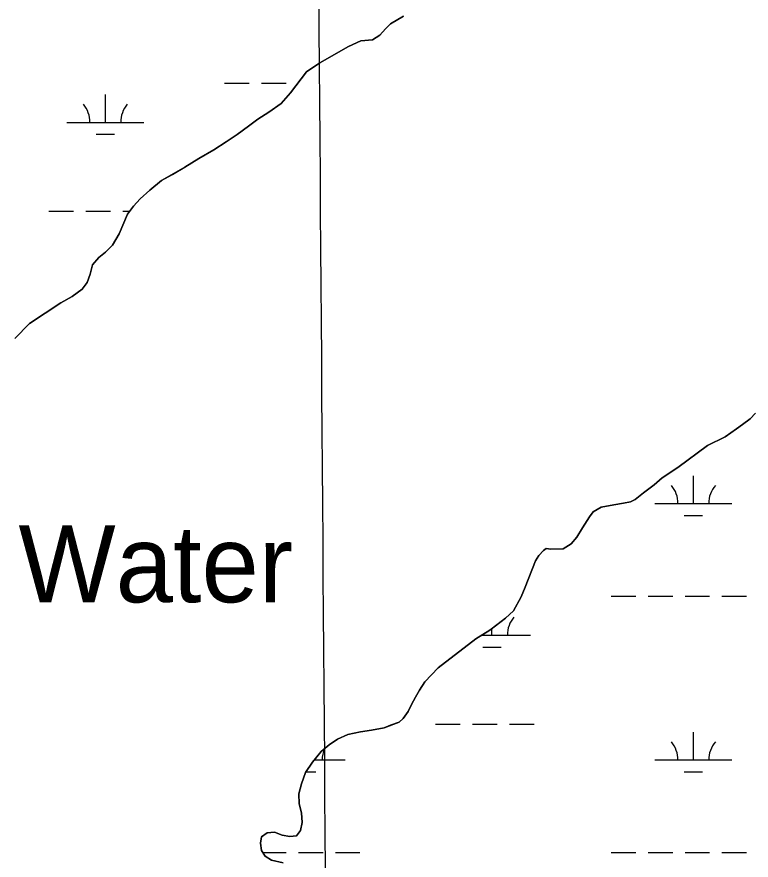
# Model space of a CAD drawing. Extents: x 3535183 to 3573198, y 534952 to 560562.
# Drawn here: x 3549433 to 3550386, y 553131 to 554225 of the extents above; entities that cross this region are included whole.
import ezdxf

# ---------------------------------------------------------------- set-up
doc = ezdxf.new("R2010")
doc.units = 0
for name, color, linetype in [('V-GRID-MAJR', 7, 'Continuous'), ('V-RIVR-IDEN', 7, 'Continuous'), ('V-SITE-VEGE', 7, 'Continuous'), ('V-TOPO-SHOR', 7, 'Continuous'), ('V-WETL-SWMP', 7, 'Continuous')]:
    doc.layers.add(name, color=color, linetype=linetype)

msp = doc.modelspace()

# ---------------------------------------------------------------- linework, layer by layer
at = {"layer": 'V-GRID-MAJR'}
msp.add_spline([(3549927.915, 540432.497), (3549882.9790000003, 546490.277), (3549838.02, 552551.1410000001), (3549793.06, 558612.0210000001), (3549793.037, 558615.089)], degree=3, dxfattribs=at)
at = {"layer": 'V-SITE-VEGE'}
for p, q in [((3549935.197, 554225.7490000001), (3549918.416, 554215.656)), ((3549918.416, 554215.656), (3549911.625, 554209.252)), ((3549911.625, 554209.252), (3549904.387, 554201.03)), ((3549879.861, 554193.6240000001), (3549863.522, 554186.2660000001)), ((3549894.866, 554195.0680000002), (3549879.861, 554193.6240000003)), ((3549904.387, 554201.03), (3549894.866, 554195.0680000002)), ((3549863.522, 554186.2660000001), (3549826.324, 554165.153)), ((3549826.324, 554165.153), (3549809.096, 554153.692)), ((3549809.096, 554153.692), (3549788.307, 554126.294)), ((3549788.307, 554126.294), (3549776.094, 554112.587)), ((3549776.094, 554112.587), (3549760.231, 554101.132)), ((3549760.231, 554101.132), (3549746.173, 554091.963)), ((3549733.936, 554082.805), (3549718.978, 554072.2660000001)), ((3549746.173, 554091.963), (3549733.936, 554082.805)), ((3549718.978, 554072.2660000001), (3549704.924, 554062.642)), ((3549704.924, 554062.642), (3549689.057, 554052.099)), ((3549689.057, 554052.099), (3549669.549, 554041.0849999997)), ((3549669.549, 554041.085), (3549651.41, 554029.62)), ((3549651.41, 554029.62), (3549621.018, 554012.6340000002)), ((3549621.018, 554012.6340000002), (3549605.615, 553999.8200000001)), ((3549605.615, 553999.8200000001), (3549593.3880000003, 553988.84)), ((3549593.3880000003, 553988.84), (3549584.793, 553979.2440000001)), ((3549584.793, 553979.2440000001), (3549576.6580000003, 553968.741)), ((3549576.6580000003, 553968.741), (3549565.867, 553943.211)), ((3549565.867, 553943.211), (3549557.298, 553928.611)), ((3549548.2460000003, 553919.469), (3549539.637, 553912.602)), ((3549557.298, 553928.611), (3549548.2460000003, 553919.469)), ((3549539.637, 553912.602), (3549531.498, 553903.007)), ((3549531.498, 553903.007), (3549528.373, 553891.1630000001)), ((3549528.373, 553891.1630000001), (3549524.3340000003, 553880.225)), ((3549524.3340000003, 553880.225), (3549518.008, 553871.549)), ((3549518.008, 553871.549), (3549504.864, 553861.932)), ((3549490.349, 553853.6680000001), (3549449.541, 553827.079)), ((3549504.864, 553861.932), (3549490.349, 553853.6680000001)), ((3549449.541, 553827.079), (3549430.5330000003, 553807.422)), ((3550385.002, 553703.501), (3550392.2430000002, 553710.816)), ((3550375.0300000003, 553696.1730000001), (3550385.002, 553703.501)), ((3550352.8170000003, 553680.139), (3550367.325, 553690.22)), ((3550367.325, 553690.22), (3550375.0300000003, 553696.1730000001)), ((3550329.679, 553668.6500000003), (3550352.8170000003, 553680.1390000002)), ((3550291.1520000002, 553640.252), (3550329.679, 553668.6500000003)), ((3550270.75, 553626.957), (3550291.1520000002, 553640.252)), ((3550260.332, 553617.806), (3550270.75, 553626.957)), ((3550246.737, 553607.276), (3550260.332, 553617.806)), ((3550235.864, 553598.578), (3550246.737, 553607.276)), ((3550191.789, 553588.803), (3550208.149, 553591.6140000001)), ((3550208.149, 553591.6140000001), (3550220.875, 553593.951)), ((3550220.875, 553593.951), (3550229.964, 553595.819)), ((3550229.964, 553595.819), (3550235.864, 553598.5779999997)), ((3550176.384, 553575.986), (3550181.355, 553582.8369999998)), ((3550181.355, 553582.837), (3550191.789, 553588.8030000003)), ((3550167.357, 553561.839), (3550176.384, 553575.986)), ((3550160.1380000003, 553549.977), (3550167.357, 553561.839)), ((3550152.904, 553541.295), (3550160.1380000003, 553549.977)), ((3550142.474, 553534.875), (3550152.904, 553541.295)), ((3550106.613, 553519.228), (3550110.674, 553526.0700000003)), ((3550110.674, 553526.0700000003), (3550117.011, 553532.474)), ((3550117.011, 553532.474), (3550120.181, 553535.219)), ((3550120.181, 553535.219), (3550126.554, 553534.34)), ((3550126.554, 553534.34), (3550142.474, 553534.875)), ((3550093.139, 553485.041), (3550106.613, 553519.228)), ((3550087.745, 553472.278), (3550093.139, 553485.041)), ((3550077.828, 553454.03), (3550087.745, 553472.278)), ((3550067.41, 553444.879), (3550077.828, 553454.03)), ((3550047.018, 553429.31), (3550067.41, 553444.879)), ((3550028.879, 553417.846), (3550047.018, 553429.31)), ((3549979.938, 553380.2980000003), (3550028.879, 553417.8460000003)), ((3549962.7430000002, 553362.015), (3549979.938, 553380.2980000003)), ((3549955.972, 553351.517), (3549962.7430000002, 553362.015)), ((3549950.56, 553342.3910000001), (3549955.972, 553351.517)), ((3549945.603, 553332.8150000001), (3549950.56, 553342.3910000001)), ((3549941.102, 553323.6930000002), (3549945.603, 553332.8150000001)), ((3549934.778, 553314.563), (3549941.102, 553323.6930000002)), ((3549909.819, 553302.611), (3549929.342, 553309.988)), ((3549929.342, 553309.988), (3549934.778, 553314.563)), ((3549863.008, 553293.729), (3549879.365, 553297.452)), ((3549879.365, 553297.452), (3549893.457, 553299.344)), ((3549893.457, 553299.344), (3549909.819, 553302.611)), ((3549838.509, 553280.417), (3549849.39, 553287.7490000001)), ((3549849.39, 553287.7490000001), (3549863.008, 553293.729)), ((3549828.089, 553271.721), (3549838.509, 553280.417)), ((3549816.786, 553258.0160000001), (3549828.089, 553271.721)), ((3549807.757, 553244.323), (3549816.786, 553258.0160000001)), ((3549802.825, 553229.741), (3549807.757, 553244.323)), ((3549799.251, 553216.986), (3549802.825, 553229.741)), ((3549799.771, 553203.797), (3549799.251, 553216.986)), ((3549802.561, 553191.98), (3549799.771, 553203.797)), ((3549803.534, 553179.704), (3549802.561, 553191.98)), ((3549801.312, 553169.231), (3549803.534, 553179.704)), ((3549750.857, 553161.2440000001), (3549758.109, 553166.2840000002)), ((3549758.109, 553166.284), (3549767.659, 553167.242)), ((3549767.659, 553167.242), (3549777.686, 553163.197)), ((3549796.341, 553162.382), (3549801.312, 553169.231)), ((3549749.534, 553153.05), (3549750.857, 553161.2440000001)), ((3549750.9450000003, 553143.504), (3549749.534, 553153.05)), ((3549777.686, 553163.197), (3549787.703, 553161.4299999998)), ((3549787.703, 553161.43), (3549796.341, 553162.382)), ((3549755.5330000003, 553135.791), (3549750.9450000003, 553143.504)), ((3549763.747, 553130.829), (3549755.5330000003, 553135.7910000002)), ((3549778.7770000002, 553127.265), (3549763.747, 553130.8289999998))]:
    msp.add_line(p, q, dxfattribs=at)
at = {"layer": 'V-TOPO-SHOR'}
for points in [[(3549863.522, 554186.2660000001), (3549879.861, 554193.626), (3549894.864, 554195.068), (3549904.387, 554201.03), (3549911.625, 554209.252), (3549918.416, 554215.656), (3549935.197, 554225.7490000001)], [(3549746.173, 554091.963), (3549760.231, 554101.132), (3549776.094, 554112.587), (3549788.307, 554126.294), (3549809.096, 554153.692), (3549826.324, 554165.153), (3549863.522, 554186.2660000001)], [(3549430.5330000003, 553807.422), (3549449.541, 553827.079), (3549490.349, 553853.6680000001), (3549504.864, 553861.93), (3549518.008, 553871.549), (3549524.3340000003, 553880.225), (3549528.373, 553891.1630000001), (3549531.498, 553903.007), (3549539.637, 553912.602), (3549548.2460000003, 553919.469), (3549557.298, 553928.611), (3549565.867, 553943.211), (3549576.6580000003, 553968.741), (3549584.793, 553979.246), (3549593.3880000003, 553988.84), (3549605.615, 553999.8200000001), (3549621.018, 554012.634), (3549635.082, 554020.439), (3549651.41, 554029.62), (3549669.549, 554041.085), (3549689.057, 554052.099), (3549704.924, 554062.642), (3549718.978, 554072.2660000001), (3549733.936, 554082.805), (3549746.173, 554091.963)], [(3550392.2430000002, 553710.816), (3550385.002, 553703.501), (3550375.0300000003, 553696.1730000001), (3550367.325, 553690.22), (3550352.819, 553680.139), (3550329.677, 553668.65), (3550291.1520000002, 553640.252), (3550270.75, 553626.957), (3550260.332, 553617.806), (3550246.737, 553607.276), (3550235.864, 553598.578), (3550229.964, 553595.819), (3550220.875, 553593.951), (3550208.149, 553591.6140000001), (3550191.787, 553588.803), (3550181.355, 553582.837), (3550176.384, 553575.986), (3550167.357, 553561.839), (3550160.1380000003, 553549.977), (3550152.904, 553541.295), (3550142.474, 553534.875), (3550126.554, 553534.34)], [(3550126.554, 553534.34), (3550120.181, 553535.2170000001), (3550117.011, 553532.4720000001), (3550110.674, 553526.0700000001), (3550106.613, 553519.228), (3550093.139, 553485.041), (3550087.745, 553472.278)], [(3550087.745, 553472.278), (3550077.828, 553454.03), (3550067.41, 553444.879), (3550057.895, 553437.554), (3550047.018, 553429.31), (3550028.879, 553417.846), (3549979.938, 553380.2980000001), (3549962.7430000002, 553362.015), (3549955.972, 553351.517), (3549950.56, 553342.3910000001), (3549945.603, 553332.8150000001), (3549941.102, 553323.693), (3549934.778, 553314.563), (3549929.342, 553309.988), (3549918.4450000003, 553305.839), (3549909.819, 553302.611), (3549893.457, 553299.344), (3549879.365, 553297.452), (3549863.008, 553293.731), (3549849.39, 553287.7490000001), (3549838.509, 553280.417), (3549828.089, 553271.721), (3549816.786, 553258.0160000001), (3549807.757, 553244.323), (3549802.825, 553229.741), (3549799.251, 553216.986), (3549799.771, 553203.797), (3549802.561, 553191.982), (3549803.534, 553179.704), (3549801.312, 553169.231), (3549796.341, 553162.382), (3549787.703, 553161.43), (3549777.686, 553163.197), (3549767.659, 553167.242), (3549758.109, 553166.284), (3549750.857, 553161.2440000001), (3549749.534, 553153.05), (3549750.9450000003, 553143.504), (3549755.5330000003, 553135.791), (3549763.747, 553130.829), (3549778.7770000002, 553127.265)]]:
    msp.add_lwpolyline(points, dxfattribs=at)
at = {"layer": 'V-WETL-SWMP'}
for p, q in [((3549935.1961493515, 554225.7487495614), (3549918.415183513, 554215.6557541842)), ((3549918.415183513, 554215.6557541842), (3549911.6231979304, 554209.2527561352)), ((3549911.6231979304, 554209.2527561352), (3549904.386213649, 554201.0287582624)), ((3549879.858261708, 554193.6267647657), (3549863.5192943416, 554186.2657691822)), ((3549894.863233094, 554195.0667608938), (3549879.858261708, 554193.6267647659)), ((3549904.386213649, 554201.0287582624), (3549894.863233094, 554195.0667608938)), ((3549863.5192943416, 554186.2657691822), (3549826.3223697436, 554165.1527793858)), ((3549826.3223697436, 554165.1527793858), (3549809.093405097, 554153.6927841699)), ((3549809.093405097, 554153.6927841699), (3549788.30545121, 554126.2937904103)), ((3549702.6327511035, 554138.6954374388), (3549734.6327209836, 554138.6954374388)), ((3549750.6327059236, 554138.6954374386), (3549782.6326758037, 554138.6954374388)), ((3549548.0409095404, 554087.9534383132), (3549548.0409003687, 554123.9534376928)), ((3549788.30545121, 554126.2937904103), (3549776.0924776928, 554112.585793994)), ((3549776.0924776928, 554112.585793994), (3549760.2285104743, 554101.1327984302)), ((3549760.2285104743, 554101.1327984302), (3549746.1725392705, 554091.9638023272)), ((3549498.040956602, 554087.9534383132), (3549598.0408624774, 554087.9534383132)), ((3549733.93556464, 554082.8038057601), (3549718.976595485, 554072.2658099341)), ((3549746.1725392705, 554091.9638023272), (3549733.93556464, 554082.8038057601)), ((3549536.0409247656, 554072.5224385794), (3549560.040902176, 554072.5224385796)), ((3549718.976595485, 554072.2658099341), (3549704.9226243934, 554062.6418138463)), ((3549704.9226243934, 554062.6418138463), (3549689.0546569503, 554052.0998182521)), ((3549689.0546569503, 554052.0998182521), (3549669.548696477, 554041.0838236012)), ((3549669.548696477, 554041.083823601), (3549651.409733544, 554029.6198286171)), ((3549651.409733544, 554029.6198286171), (3549621.016795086, 554012.6348369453)), ((3549621.016795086, 554012.6348369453), (3549605.6138273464, 553999.819841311)), ((3549605.6138273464, 553999.819841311), (3549593.386853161, 553988.8408448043)), ((3549593.386853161, 553988.8408448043), (3549584.791871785, 553979.2448473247)), ((3549584.791871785, 553979.2448473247), (3549576.6568897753, 553968.7408497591)), ((3549474.6330080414, 553972.5214403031), (3549506.6329779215, 553972.5214403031)), ((3549522.632962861, 553972.5214403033), (3549554.632932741, 553972.5214403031)), ((3549576.6568897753, 553968.7408497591), (3549565.8669165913, 553943.2108533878)), ((3549570.6329176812, 553972.5214403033), (3549579.5848261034, 553972.5214403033)), ((3549565.8669165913, 553943.2108533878), (3549557.2969364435, 553928.6108560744)), ((3549548.244955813, 553919.4678586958), (3549539.635973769, 553912.6008611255)), ((3549557.2969364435, 553928.6108560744), (3549548.244955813, 553919.4678586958)), ((3549539.635973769, 553912.6008611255), (3549531.4959915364, 553903.0068635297)), ((3549531.4959915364, 553903.0068635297), (3549528.372000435, 553891.162864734)), ((3549528.372000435, 553891.162864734), (3549524.332010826, 553880.2248661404)), ((3549524.332010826, 553880.2248661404), (3549518.0070249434, 553871.5498680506)), ((3549518.0070249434, 553871.5498680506), (3549504.8630521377, 553861.9308717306)), ((3549490.348081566, 553853.6688757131), (3549449.5401651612, 553827.0788870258)), ((3549504.8630521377, 553861.9308717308), (3549490.348081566, 553853.6688757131)), ((3549449.5401651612, 553827.0788870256), (3549430.533205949, 553807.4228925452)), ((3550384.99843564, 553703.5006529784), (3550392.240420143, 553710.8156508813)), ((3550375.027456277, 553696.172655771), (3550384.99843564, 553703.5006529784)), ((3550352.817502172, 553680.1386619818), (3550367.3234722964, 553690.2196579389)), ((3550367.3234722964, 553690.2196579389), (3550375.027456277, 553696.1726557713)), ((3550329.6745486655, 553668.6496682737), (3550352.817502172, 553680.1386619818)), ((3550291.1506284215, 553640.2516790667), (3550329.6745486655, 553668.6496682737)), ((3550270.7466702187, 553626.9566847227), (3550291.1506284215, 553640.2516790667)), ((3550260.32969216, 553617.8056876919), (3550270.7466702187, 553626.9566847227)), ((3550311.384317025, 553593.4164468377), (3550311.3843078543, 553629.4164462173)), ((3550246.7357204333, 553607.274691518), (3550260.32969216, 553617.8056876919)), ((3550235.8617431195, 553598.576694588), (3550246.7357204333, 553607.274691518)), ((3550191.7848285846, 553588.8017061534), (3550208.1467970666, 553591.6137018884)), ((3550208.1467970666, 553591.6137018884), (3550220.8727725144, 553593.951698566)), ((3550220.8727725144, 553593.951698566), (3550229.9617549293, 553595.8176961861)), ((3550229.9617549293, 553595.8176961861), (3550235.8617431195, 553598.576694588)), ((3550261.384364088, 553593.4164468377), (3550361.3842699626, 553593.4164468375)), ((3550176.3818608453, 553575.9867105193), (3550181.3518497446, 553582.835709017)), ((3550181.3518497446, 553582.835709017), (3550191.7848285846, 553588.8017061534)), ((3550167.354881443, 553561.8387133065), (3550176.3818608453, 553575.9867105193)), ((3550299.3843322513, 553577.9854471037), (3550323.384309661, 553577.985447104)), ((3550160.1358980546, 553549.9757155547), (3550167.354881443, 553561.8387133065)), ((3550152.9009138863, 553541.2957176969), (3550160.1358980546, 553549.9757155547)), ((3550142.470935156, 553534.8747205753), (3550152.9009138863, 553541.2957176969)), ((3550106.612006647, 553519.2267302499), (3550110.6719972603, 553526.0707289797)), ((3550110.6719972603, 553526.0707289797), (3550117.0079837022, 553532.471727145)), ((3550117.0079837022, 553532.471727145), (3550120.1789770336, 553535.2167262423)), ((3550120.1789770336, 553535.2167262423), (3550126.5519652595, 553534.3397246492)), ((3550126.5519652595, 553534.3397246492), (3550142.470935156, 553534.8747205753)), ((3550093.137040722, 553485.0407348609), (3550106.612006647, 553519.2267302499)), ((3550087.74205413, 553472.2767366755), (3550093.137040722, 553485.0407348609)), ((3550077.826077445, 553454.0297398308), (3550087.74205413, 553472.2767366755)), ((3550204.5404481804, 553473.3454489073), (3550236.5404180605, 553473.3454489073)), ((3550252.540403, 553473.3454489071), (3550284.54037288, 553473.3454489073)), ((3550300.54035782, 553473.3454489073), (3550332.5403277, 553473.3454489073)), ((3550348.5403126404, 553473.3454489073), (3550380.5402825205, 553473.3454489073)), ((3550067.409099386, 553444.8797427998), (3550077.826077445, 553454.0297398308)), ((3550047.016141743, 553429.3097485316), (3550067.409099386, 553444.8797427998)), ((3550028.877178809, 553417.8457535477), (3550047.016141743, 553429.3097485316)), ((3550049.948606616, 553422.6034497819), (3550049.948604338, 553431.5486795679)), ((3549979.936280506, 553380.2977673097), (3550028.877178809, 553417.8457535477)), ((3550036.405067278, 553422.6034497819), (3550099.9485595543, 553422.6034497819)), ((3550037.9486218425, 553407.172450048), (3550061.948599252, 553407.1724500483)), ((3549962.7423175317, 553362.0147723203), (3549979.936280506, 553380.2977673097)), ((3549955.971332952, 553351.5177744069), (3549962.7423175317, 553362.0147723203)), ((3549950.558345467, 553342.3917761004), (3549955.971332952, 553351.5177744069)), ((3549945.6023572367, 553332.8137776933), (3549950.558345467, 553342.3917761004)), ((3549941.099368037, 553323.692779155), (3549945.6023572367, 553332.8137776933)), ((3549934.776382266, 553314.5627810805), (3549941.099368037, 553323.692779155)), ((3549909.8164322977, 553302.6097878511), (3549929.340393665, 553309.9867826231)), ((3549929.340393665, 553309.9867826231), (3549934.776382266, 553314.5627810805)), ((3549976.5407051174, 553307.1714517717), (3550008.540674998, 553307.1714517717)), ((3550024.540659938, 553307.171451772), (3550056.5406298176, 553307.1714517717)), ((3550072.5406147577, 553307.171451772), (3550104.540584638, 553307.1714517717)), ((3549863.0055226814, 553293.730800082), (3549879.363490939, 553297.4527957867)), ((3549879.363490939, 553297.4527957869), (3549893.456463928, 553299.3437921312)), ((3549893.456463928, 553299.3437921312), (3549909.8164322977, 553302.6097878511)), ((3550311.3844017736, 553260.7414525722), (3550311.384392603, 553296.7414519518)), ((3549838.5075721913, 553280.415806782), (3549849.3885498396, 553287.7488037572)), ((3549849.3885498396, 553287.7488037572), (3549863.0055226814, 553293.730800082)), ((3549828.08859402, 553271.719809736), (3549838.5075721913, 553280.415806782)), ((3549816.7846187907, 553258.0158130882), (3549828.08859402, 553271.719809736)), ((3549807.7556392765, 553244.3228158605), (3549816.7846187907, 553258.0158130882)), ((3549819.03290898, 553260.7414525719), (3549859.4768271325, 553260.7414525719)), ((3550261.3844488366, 553260.7414525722), (3550361.384354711, 553260.7414525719)), ((3549802.8246522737, 553229.7408176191), (3549807.7556392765, 553244.3228158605)), ((3549808.406873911, 553245.3104528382), (3549821.4768668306, 553245.3104528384)), ((3550299.3844169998, 553245.3104528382), (3550323.384394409, 553245.3104528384)), ((3549799.249662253, 553216.9858189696), (3549802.824652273, 553229.7408176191)), ((3549799.7706646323, 553203.7958192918), (3549799.2496622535, 553216.9858189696)), ((3549802.5596623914, 553191.9828189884), (3549799.770664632, 553203.7958192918)), ((3549803.5316636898, 553179.704819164), (3549802.5596623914, 553191.9828189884)), ((3549801.3096705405, 553169.230820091), (3549803.5316636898, 553179.704819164)), ((3549750.854767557, 553161.2438332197), (3549758.107752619, 553166.2838311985)), ((3549758.107752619, 553166.2838311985), (3549767.656734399, 553167.2418287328)), ((3549767.656734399, 553167.2418287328), (3549777.6847165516, 553163.1978263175)), ((3549796.339681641, 553162.3818215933), (3549801.3096705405, 553169.230820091)), ((3549749.531772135, 553153.0488338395), (3549750.854767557, 553161.2438332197)), ((3549750.944771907, 553143.5028338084), (3549749.531772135, 553153.0488338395)), ((3549777.6847165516, 553163.1978263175), (3549787.701698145, 553161.4288238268)), ((3549787.701698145, 553161.4288238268), (3549796.339681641, 553162.3818215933)), ((3549755.531765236, 553135.7918329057), (3549750.944771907, 553143.5028338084)), ((3549752.6296510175, 553140.6704546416), (3549782.6329300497, 553140.6704546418)), ((3549763.7457510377, 553130.8288309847), (3549755.531765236, 553135.7918329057)), ((3549798.6329149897, 553140.6704546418), (3549830.63288487, 553140.6704546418)), ((3549846.6328698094, 553140.6704546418), (3549878.6328396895, 553140.6704546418)), ((3550204.5405329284, 553140.6704546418), (3550236.5405028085, 553140.6704546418)), ((3550252.540487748, 553140.6704546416), (3550284.540457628, 553140.6704546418)), ((3550300.5404425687, 553140.6704546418), (3550332.5404124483, 553140.6704546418)), ((3550348.5403973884, 553140.6704546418), (3550380.5403672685, 553140.6704546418))]:
    msp.add_line(p, q, dxfattribs=at)
for centre, radius, start, end in [((3549492.7980253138, 554088.4282414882), 35.24628790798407, 359.2281792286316, 40.77183756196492), ((3549603.283793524, 554088.4282414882), 35.24628790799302, 139.22817765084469, 180.771835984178), ((3550256.1414327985, 553593.8912500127), 35.24628790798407, 359.2281792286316, 40.77183756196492), ((3550366.627201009, 553593.8912500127), 35.24628790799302, 139.22817765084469, 180.771835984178), ((3550105.1914906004, 553423.0782529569), 35.24628790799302, 139.22817765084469, 180.771835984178), ((3550256.1415175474, 553261.2162557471), 35.24628790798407, 359.2281792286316, 40.77183756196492), ((3550366.627285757, 553261.2162557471), 35.24628790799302, 139.22817765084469, 180.771835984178), ((3549864.719758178, 553261.2162557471), 35.24628790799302, 156.37477926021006, 180.771835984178)]:
    msp.add_arc(centre, radius, start, end, dxfattribs=at)

# ---------------------------------------------------------------- texts
at = {"layer": 'V-RIVR-IDEN'}
msp.add_text('Water', height=99.99980199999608, dxfattribs=at).set_placement((3549435.2267632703, 553465.3524514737))

doc.saveas('drawing.dxf')
